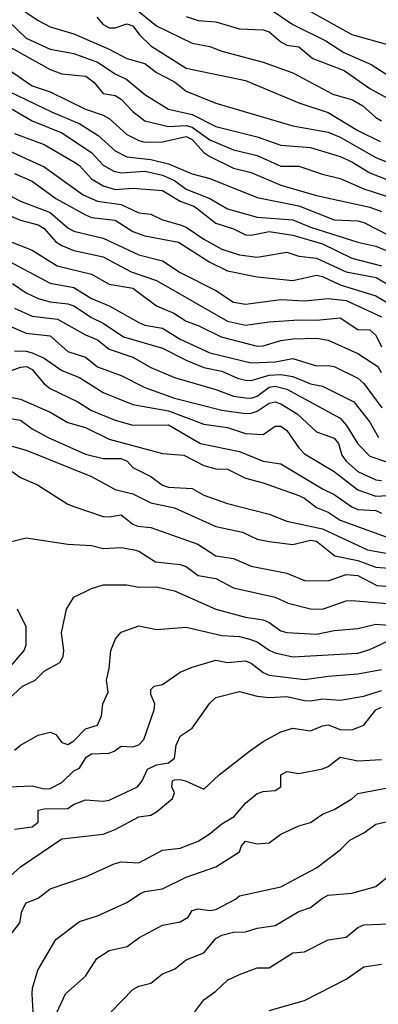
# Model space of a CAD drawing. Header units: metres. Extents: x -46681 to -43747, y -240911 to -237677.
# Tile 347 of 656: x -44541 to -44511, y -240508 to -240425. Entities that reach past the tile are written whole.
import ezdxf

# ---------------------------------------------------------------- set-up
doc = ezdxf.new("R2010")
doc.units = ezdxf.units.M
doc.layers.add('CONTOUR_INDEX', color=1, linetype='Continuous')
doc.layers.add('CONTOUR_INTER', color=3, linetype='Continuous')

msp = doc.modelspace()

# ---------------------------------------------------------------- linework, layer by layer
at = {"layer": 'CONTOUR_INDEX'}
for points, elevation in [([(-44520.095, -240424.285), (-44518.095, -240425.639), (-44515.29, -240427.02), (-44513.779, -240428.02), (-44511.482, -240429.02), (-44509.595, -240430.237)], 85), ([(-44542.095, -240425.354), (-44540.595, -240426.787), (-44538.595, -240427.716), (-44536.595, -240428.099), (-44534.595, -240428.836), (-44533.095, -240429.824), (-44532.095, -240430.288), (-44530.595, -240431.568), (-44528.595, -240432.798), (-44526.595, -240433.25), (-44524.595, -240434.251), (-44521.095, -240435.14), (-44519.095, -240435.824), (-44516.595, -240436.033), (-44514.095, -240436.783), (-44513.095, -240437.235), (-44511.595, -240438.182), (-44509.095, -240439.16)], 90), ([(-44541.595, -240434.851), (-44539.095, -240435.784), (-44536.595, -240437.229), (-44536.095, -240437.561), (-44535.095, -240438.687), (-44534.095, -240439.275), (-44533.095, -240439.569), (-44531.595, -240439.463), (-44529.095, -240439.662), (-44527.595, -240440.569), (-44526.382, -240441.02), (-44524.595, -240442.41), (-44523.095, -240442.887), (-44522.095, -240443.403), (-44521.595, -240443.422), (-44520.095, -240443.117), (-44518.095, -240443.438), (-44515.595, -240444.178), (-44513.095, -240445.381), (-44510.595, -240446.016)], 95), ([(-44542.095, -240443.904), (-44540.095, -240444.698), (-44537.982, -240446.02), (-44535.095, -240446.736), (-44533.595, -240447.582), (-44531.595, -240447.915), (-44529.595, -240449.409), (-44528.128, -240450.02), (-44527.095, -240450.696), (-44526.095, -240451.055), (-44524.134, -240452.02), (-44521.095, -240452.8), (-44520.595, -240452.794), (-44519.095, -240452.341), (-44518.095, -240452.191), (-44516.095, -240452.148), (-44515.095, -240452.303), (-44512.595, -240453.442), (-44510.922, -240454.52), (-44510.632, -240455.02)], 100), ([(-44541.595, -240453.212), (-44540.595, -240453.231), (-44540.095, -240453.369), (-44539.095, -240453.816), (-44537.595, -240454.867), (-44536.095, -240455.469), (-44534.095, -240456.721), (-44531.595, -240457.735), (-44528.595, -240458.28), (-44525.595, -240459.389), (-44523.595, -240459.687), (-44522.095, -240460.183), (-44520.595, -240460.263), (-44519.595, -240459.552), (-44519.095, -240459.574), (-44518.595, -240459.944), (-44517.595, -240461.409), (-44517.095, -240461.894), (-44514.595, -240463.388), (-44512.595, -240464.955), (-44511.095, -240465.471), (-44509.595, -240465.395)], 105), ([(-44542.318, -240463.02), (-44541.095, -240463.905), (-44539.646, -240464.52), (-44537.095, -240466.154), (-44536.595, -240466.355), (-44534.095, -240467.183), (-44533.595, -240467.229), (-44532.595, -240467.064), (-44531.595, -240467.834), (-44531.168, -240468.02), (-44530.095, -240468.134), (-44526.123, -240469.52), (-44524.595, -240470.514), (-44523.095, -240470.742), (-44521.595, -240471.388), (-44518.595, -240471.991), (-44517.095, -240472.587), (-44515.095, -240472.618), (-44513.595, -240472.097), (-44512.595, -240472.165), (-44510.99, -240473.02), (-44509.095, -240473.175)], 110), ([(-44541.595, -240493.599), (-44540.095, -240493.394), (-44539.594, -240493.02), (-44539.595, -240492.002), (-44539.095, -240491.879), (-44537.095, -240491.865), (-44536.611, -240491.52), (-44535.595, -240491.117), (-44534.095, -240491.226), (-44533.595, -240491.138), (-44531.209, -240490.02), (-44530.817, -240489.52), (-44530.359, -240488.52), (-44529.595, -240488.175), (-44528.595, -240488.002), (-44528.095, -240487.602), (-44527.93, -240486.52), (-44527.595, -240485.759), (-44526.595, -240485.067), (-44525.095, -240482.962), (-44524.595, -240482.475), (-44522.595, -240481.975), (-44521.095, -240482.379), (-44520.095, -240482.493), (-44518.595, -240482.39), (-44517.095, -240482.726), (-44516.595, -240482.761), (-44515.595, -240482.587), (-44514.095, -240482.702), (-44512.095, -240482.378), (-44510.595, -240481.898)], 115), ([(-44533.433, -240509.02), (-44531.595, -240507.138), (-44531.095, -240506.85), (-44530.095, -240506.609), (-44529.095, -240505.807), (-44528.095, -240505.413), (-44527.095, -240504.623), (-44525.595, -240504.05), (-44524.595, -240502.822), (-44524.095, -240502.562), (-44523.095, -240502.294), (-44522.095, -240502.266), (-44521.095, -240501.966), (-44519.595, -240501.729), (-44517.595, -240500.567), (-44516.595, -240500.213), (-44515.595, -240499.416), (-44515.095, -240499.177), (-44513.095, -240499.013), (-44511.095, -240498.428), (-44509.337, -240497.02)], 120)]:
    msp.add_lwpolyline(points, dxfattribs=dict(at, elevation=elevation))
at = {"layer": 'CONTOUR_INTER'}
for points, elevation in [([(-44541.595, -240423.969), (-44539.595, -240425.32), (-44538.595, -240425.842), (-44536.595, -240426.443), (-44533.595, -240427.727), (-44532.095, -240428.521), (-44530.595, -240428.931), (-44529.595, -240429.707), (-44528.095, -240430.5), (-44527.095, -240431.286), (-44524.595, -240432.283), (-44518.095, -240434.19), (-44515.095, -240434.739), (-44514.095, -240435.159), (-44511.095, -240436.867), (-44507.095, -240438.492)], 89), ([(-44534.655, -240425.02), (-44534.095, -240425.635), (-44533.595, -240425.914), (-44533.095, -240425.93), (-44532.095, -240425.586), (-44531.595, -240425.747), (-44531.029, -240426.52), (-44530.095, -240427.442), (-44527.095, -240429.321), (-44522.095, -240430.381), (-44517.595, -240432.27), (-44515.095, -240433.075), (-44512.595, -240434.597), (-44510.706, -240435.52)], 88), ([(-44531.095, -240424.542), (-44529.595, -240425.748), (-44526.595, -240427.235), (-44525.095, -240427.509), (-44524.095, -240427.886), (-44520.595, -240428.828), (-44518.095, -240429.722), (-44514.723, -240431.52), (-44513.051, -240432.02), (-44512.182, -240432.52), (-44511.095, -240433.491), (-44510.595, -240433.77)], 87), ([(-44527.095, -240424.971), (-44526.095, -240425.309), (-44524.595, -240425.433), (-44522.595, -240426.02), (-44520.595, -240426.105), (-44520.095, -240426.264), (-44519.095, -240427.121), (-44518.595, -240427.387), (-44517.595, -240427.526), (-44516.411, -240428.52), (-44513.742, -240429.52), (-44511.595, -240431.049), (-44509.595, -240432.151)], 86), ([(-44516.595, -240424.542), (-44513.095, -240426.477), (-44510.095, -240427.322)], 84), ([(-44542.945, -240427.02), (-44538.595, -240429.438), (-44537.595, -240429.798), (-44535.571, -240430.02), (-44534.892, -240430.52), (-44534.095, -240431.482), (-44533.095, -240431.647), (-44532.595, -240431.945), (-44531.595, -240433.006), (-44530.595, -240433.781), (-44528.595, -240434.253), (-44527.095, -240434.167), (-44526.595, -240434.32), (-44525.095, -240435.389), (-44523.095, -240436.241), (-44521.095, -240436.718), (-44519.095, -240437.607), (-44517.595, -240437.602), (-44515.595, -240438.289), (-44514.095, -240438.637), (-44512.095, -240439.517), (-44510.095, -240440.18)], 91), ([(-44542.095, -240429.457), (-44540.095, -240430.818), (-44538.595, -240431.337), (-44535.595, -240432.788), (-44534.095, -240433.289), (-44533.595, -240433.575), (-44532.095, -240434.947), (-44531.095, -240435.445), (-44530.595, -240435.586), (-44529.095, -240435.54), (-44527.095, -240435.094), (-44526.595, -240435.361), (-44525.595, -240436.444), (-44525.095, -240436.792), (-44523.095, -240437.768), (-44521.595, -240438.143), (-44519.095, -240439.213), (-44516.095, -240440.091), (-44511.595, -240441.073), (-44510.595, -240441.437)], 92), ([(-44542.095, -240431.266), (-44538.465, -240433.02), (-44536.085, -240434.02), (-44534.536, -240435.02), (-44533.095, -240436.302), (-44532.095, -240436.807), (-44530.095, -240437.036), (-44528.595, -240437.406), (-44526.595, -240438.259), (-44525.095, -240438.66), (-44521.095, -240440.251), (-44517.595, -240440.972), (-44514.595, -240442.141), (-44512.595, -240442.219), (-44512.095, -240442.359), (-44509.842, -240443.52)], 93), ([(-44542.595, -240432.324), (-44540.095, -240433.77), (-44537.595, -240434.793), (-44535.095, -240436.466), (-44534.095, -240437.528), (-44533.205, -240438.02), (-44532.595, -240438.185), (-44530.595, -240438.022), (-44529.095, -240438.371), (-44528.095, -240438.831), (-44527.095, -240439.549), (-44525.095, -240440.339), (-44523.595, -240441.211), (-44521.095, -240441.929), (-44518.095, -240442.13), (-44516.595, -240442.759), (-44512.595, -240444.039), (-44511.095, -240444.364), (-44509.595, -240444.993)], 94), ([(-44542.656, -240436.02), (-44539.095, -240437.668), (-44535.793, -240440.02), (-44534.595, -240440.568), (-44532.595, -240440.859), (-44531.095, -240441.54), (-44530.095, -240441.655), (-44529.095, -240442.138), (-44527.595, -240442.551), (-44527.095, -240442.749), (-44525.595, -240443.779), (-44524.095, -240444.608), (-44522.595, -240445.102), (-44521.095, -240445.305), (-44518.595, -240444.885), (-44517.595, -240445.223), (-44516.095, -240445.372), (-44513.595, -240446.544), (-44511.057, -240447.02), (-44509.095, -240448.159)], 96), ([(-44541.595, -240438.219), (-44540.095, -240438.889), (-44538.095, -240440.327), (-44535.595, -240441.722), (-44535.095, -240441.936), (-44533.095, -240442.172), (-44531.595, -240443.116), (-44530.595, -240443.487), (-44527.733, -240444.02), (-44525.095, -240445.726), (-44523.595, -240446.456), (-44521.095, -240446.962), (-44518.095, -240447.272), (-44516.095, -240446.819), (-44515.595, -240446.914), (-44514.095, -240447.63), (-44511.095, -240448.549), (-44509.095, -240449.74)], 97), ([(-44543.095, -240439.515), (-44541.095, -240440.555), (-44538.595, -240441.522), (-44537.095, -240442.815), (-44536.595, -240443.107), (-44534.095, -240443.68), (-44531.095, -240445.105), (-44529.095, -240445.613), (-44527.595, -240446.59), (-44524.595, -240448.111), (-44523.095, -240449.09), (-44522.095, -240449.256), (-44519.095, -240448.881), (-44517.095, -240448.99), (-44515.095, -240448.782), (-44513.595, -240448.958), (-44510.595, -240450.32)], 98), ([(-44544.595, -240440.71), (-44541.095, -240442.159), (-44539.595, -240442.557), (-44539.095, -240442.878), (-44538.095, -240443.986), (-44537.595, -240444.297), (-44536.595, -240444.723), (-44534.095, -240445.269), (-44531.733, -240446.52), (-44529.595, -240447.272), (-44523.595, -240450.69), (-44522.095, -240451.036), (-44520.095, -240450.754), (-44517.595, -240450.579), (-44516.095, -240450.625), (-44514.095, -240450.426), (-44512.595, -240451.402), (-44511.595, -240451.438), (-44511.095, -240451.886), (-44510.595, -240452.869)], 99), ([(-44542.595, -240445.358), (-44538.595, -240447.482), (-44536.595, -240447.868), (-44535.095, -240448.783), (-44533.595, -240449.417), (-44531.095, -240450.805), (-44530.595, -240451.029), (-44529.095, -240451.3), (-44527.595, -240452.215), (-44525.095, -240453.385), (-44521.595, -240454.22), (-44519.595, -240454.127), (-44518.095, -240453.855), (-44516.095, -240454.468), (-44515.095, -240454.431), (-44514.595, -240454.541), (-44512.595, -240455.512), (-44512.095, -240455.97), (-44510.588, -240458.02)], 101), ([(-44541.773, -240447.52), (-44540.595, -240448.32), (-44539.595, -240448.771), (-44538.595, -240449.069), (-44537.095, -240449.245), (-44536.595, -240449.414), (-44535.095, -240450.401), (-44534.095, -240450.863), (-44532.376, -240452.02), (-44529.095, -240452.965), (-44527.039, -240454.02), (-44525.595, -240454.608), (-44524.095, -240454.918), (-44522.752, -240455.52), (-44522.095, -240455.672), (-44521.595, -240455.703), (-44520.095, -240455.259), (-44519.095, -240455.215), (-44518.095, -240455.36), (-44516.595, -240455.98), (-44515.595, -240456.175), (-44512.928, -240457.52), (-44511.595, -240459.221), (-44510.855, -240460.52)], 102), ([(-44541.595, -240449.59), (-44540.095, -240450.27), (-44537.959, -240450.52), (-44535.595, -240451.845), (-44534.595, -240452.264), (-44533.595, -240453.073), (-44531.595, -240453.739), (-44530.095, -240454.624), (-44528.095, -240455.468), (-44524.595, -240456.465), (-44523.095, -240457.035), (-44522.095, -240457.176), (-44521.595, -240457.204), (-44521.095, -240457.019), (-44520.095, -240456.277), (-44519.595, -240456.191), (-44518.595, -240456.443), (-44514.095, -240458.89), (-44513.545, -240459.52), (-44512.595, -240461.065), (-44511.595, -240462.113), (-44510.095, -240462.614)], 103), ([(-44544.095, -240450.227), (-44540.595, -240451.71), (-44538.595, -240451.941), (-44537.095, -240453.257), (-44535.595, -240453.736), (-44534.595, -240454.569), (-44532.595, -240455.292), (-44530.595, -240456.301), (-44528.095, -240457.199), (-44524.095, -240458.216), (-44522.095, -240458.486), (-44521.595, -240458.479), (-44521.095, -240458.293), (-44520.095, -240457.633), (-44519.595, -240457.523), (-44519.095, -240457.667), (-44517.735, -240458.52), (-44516.095, -240460.038), (-44514.595, -240460.577), (-44514.223, -240461.02), (-44513.943, -240462.02), (-44513.595, -240462.519), (-44512.595, -240463.402), (-44511.095, -240464.106), (-44510.595, -240464.166)], 104), ([(-44542.595, -240455.156), (-44541.095, -240454.58), (-44540.576, -240454.52), (-44540.095, -240454.793), (-44539.095, -240455.992), (-44538.595, -240456.375), (-44536.244, -240457.52), (-44535.095, -240458.239), (-44533.095, -240459.054), (-44531.595, -240459.477), (-44528.595, -240459.44), (-44525.874, -240461.02), (-44522.595, -240461.711), (-44520.595, -240462.527), (-44519.095, -240462.745), (-44515.595, -240464.859), (-44514.595, -240465.327), (-44513.095, -240466.391), (-44512.595, -240466.591), (-44511.095, -240466.69), (-44510.595, -240466.905)], 106), ([(-44545.095, -240456.485), (-44541.095, -240457.295), (-44538.595, -240458.372), (-44537.095, -240459.268), (-44535.595, -240459.676), (-44533.595, -240460.677), (-44529.095, -240461.874), (-44527.287, -240462.02), (-44525.595, -240462.883), (-44524.595, -240463.177), (-44523.595, -240463.199), (-44522.095, -240463.946), (-44520.595, -240464.338), (-44517.595, -240465.41), (-44517.095, -240465.639), (-44516.095, -240466.432), (-44515.095, -240466.826), (-44514.095, -240467.497), (-44509.595, -240469.13)], 107), ([(-44542.595, -240458.812), (-44541.095, -240459.055), (-44540.095, -240459.788), (-44538.747, -240460.52), (-44535.595, -240461.931), (-44534.095, -240462.299), (-44532.595, -240462.293), (-44532.071, -240462.52), (-44531.595, -240463.053), (-44530.095, -240463.827), (-44529.095, -240464.547), (-44528.595, -240464.706), (-44526.595, -240464.836), (-44525.595, -240465.381), (-44523.595, -240466.093), (-44520.095, -240466.985), (-44518.595, -240467.578), (-44515.595, -240468.246), (-44511.784, -240470.02), (-44509.595, -240470.393)], 108), ([(-44542.595, -240461.034), (-44540.595, -240461.587), (-44535.095, -240463.824), (-44533.095, -240464.902), (-44531.595, -240465.268), (-44530.095, -240466.038), (-44528.095, -240466.476), (-44524.595, -240468.033), (-44522.348, -240468.52), (-44521.095, -240469.102), (-44520.095, -240469.317), (-44518.095, -240469.564), (-44516.595, -240469.198), (-44516.095, -240469.29), (-44514.531, -240470.52), (-44512.595, -240470.912), (-44511.095, -240471.475), (-44509.595, -240471.585)], 109), ([(-44542.757, -240469.52), (-44540.595, -240468.991), (-44537.091, -240469.52), (-44535.095, -240469.639), (-44534.095, -240469.9), (-44532.595, -240469.817), (-44531.491, -240470.02), (-44531.095, -240470.122), (-44529.697, -240471.02), (-44527.595, -240471.261), (-44527.095, -240471.429), (-44526.095, -240472.187), (-44524.595, -240472.419), (-44523.095, -240473.209), (-44519.595, -240474.016), (-44518.488, -240474.52), (-44516.595, -240474.991), (-44515.595, -240475.015), (-44513.595, -240474.324), (-44513.095, -240474.284), (-44510.095, -240474.554)], 111), ([(-44542.095, -240482.615), (-44540.922, -240481.52), (-44539.845, -240481.02), (-44539.095, -240480.26), (-44537.756, -240479.52), (-44537.483, -240479.02), (-44537.436, -240478.52), (-44537.636, -240477.02), (-44537.216, -240475.02), (-44536.595, -240474.002), (-44535.095, -240473.273), (-44534.095, -240472.971), (-44532.095, -240472.959), (-44531.095, -240473.162), (-44529.595, -240473.134), (-44528.095, -240473.474), (-44524.595, -240475.014), (-44522.095, -240475.688), (-44520.595, -240475.934), (-44520.095, -240476.14), (-44519.095, -240476.848), (-44518.595, -240476.994), (-44516.095, -240477.145), (-44514.595, -240476.821), (-44512.595, -240476.648), (-44511.095, -240476.292), (-44507.095, -240476.596)], 112), ([(-44542.095, -240480.064), (-44540.774, -240478.52), (-44540.595, -240478.02), (-44540.616, -240476.52), (-44541.335, -240475.02)], 111), ([(-44541.595, -240486.916), (-44541.095, -240486.497), (-44539.595, -240485.659), (-44538.595, -240485.397), (-44538.095, -240485.615), (-44537.595, -240486.287), (-44537.095, -240486.45), (-44536.595, -240486.127), (-44535.595, -240485.136), (-44534.595, -240484.811), (-44534.261, -240484.02), (-44534.132, -240483.02), (-44533.672, -240482.02), (-44533.835, -240481.02), (-44533.593, -240480.02), (-44533.451, -240478.52), (-44533.052, -240477.52), (-44532.595, -240476.961), (-44531.095, -240476.423), (-44529.595, -240476.743), (-44527.095, -240476.528), (-44524.095, -240477.243), (-44522.595, -240477.337), (-44521.84, -240477.52), (-44521.095, -240477.772), (-44520.095, -240478.488), (-44519.595, -240478.695), (-44518.095, -240479.034), (-44512.595, -240478.732), (-44511.595, -240478.438), (-44510.095, -240477.722)], 113), ([(-44542.095, -240490.037), (-44540.095, -240489.934), (-44539.095, -240490.199), (-44538.595, -240490.168), (-44537.595, -240489.648), (-44536.595, -240488.674), (-44536.095, -240488.436), (-44535.53, -240487.52), (-44535.095, -240487.242), (-44533.595, -240487.173), (-44533.166, -240487.02), (-44532.595, -240486.592), (-44531.595, -240486.657), (-44531.095, -240486.47), (-44530.669, -240486.02), (-44529.813, -240483.52), (-44529.732, -240483.02), (-44530.095, -240482.236), (-44530.095, -240481.8), (-44529.798, -240481.52), (-44529.095, -240481.393), (-44527.595, -240480.347), (-44526.595, -240479.906), (-44524.595, -240479.337), (-44523.595, -240479.522), (-44522.095, -240479.396), (-44521.595, -240479.573), (-44520.595, -240480.359), (-44520.095, -240480.602), (-44517.095, -240480.968), (-44515.095, -240480.669), (-44512.595, -240480.482), (-44510.595, -240480.102)], 114), ([(-44542.595, -240498.157), (-44541.095, -240496.77), (-44537.595, -240494.428), (-44534.095, -240494.024), (-44533.095, -240493.633), (-44531.095, -240492.554), (-44530.095, -240492.421), (-44529.595, -240492.135), (-44528.262, -240491.02), (-44528.089, -240490.52), (-44528.302, -240490.02), (-44528.262, -240489.52), (-44528.095, -240489.435), (-44527.595, -240489.398), (-44527.152, -240489.52), (-44525.595, -240490.215), (-44524.318, -240489.02), (-44521.758, -240487.02), (-44520.595, -240486.195), (-44519.095, -240485.379), (-44518.095, -240485.064), (-44516.595, -240485.286), (-44515.595, -240484.869), (-44515.095, -240484.798), (-44514.095, -240485.172), (-44513.095, -240485.2), (-44512.095, -240484.803), (-44511.083, -240483.52), (-44510.595, -240483.288)], 116), ([(-44541.938, -240502.52), (-44541.149, -240501.52), (-44540.969, -240500.52), (-44540.595, -240499.831), (-44539.595, -240499.432), (-44538.595, -240498.627), (-44535.595, -240497.621), (-44533.189, -240496.52), (-44532.595, -240496.371), (-44531.095, -240496.435), (-44529.095, -240495.382), (-44527.595, -240495.2), (-44526.095, -240494.603), (-44525.145, -240494.02), (-44524.095, -240493.138), (-44523.038, -240492.52), (-44522.095, -240491.397), (-44521.095, -240490.584), (-44520.595, -240490.414), (-44519.595, -240490.338), (-44519.095, -240490.025), (-44519.102, -240489.02), (-44518.595, -240488.716), (-44517.595, -240488.893), (-44515.595, -240488.507), (-44515.095, -240488.295), (-44514.095, -240487.524), (-44512.595, -240487.84), (-44510.595, -240487.71)], 117), ([(-44540.016, -240509.02), (-44540.102, -240507.52), (-44540.07, -240507.02), (-44539.614, -240505.52), (-44538.095, -240502.911), (-44536.095, -240501.392), (-44534.595, -240500.912), (-44532.095, -240499.781), (-44530.957, -240499.02), (-44530.595, -240498.86), (-44529.095, -240498.651), (-44527.095, -240497.646), (-44524.595, -240496.78), (-44522.583, -240495.52), (-44522.423, -240495.02), (-44522.095, -240494.614), (-44521.095, -240494.832), (-44520.095, -240494.768), (-44519.095, -240494.01), (-44517.595, -240493.32), (-44516.595, -240493.05), (-44515.595, -240492.332), (-44514.595, -240491.952), (-44513.095, -240491.033), (-44512.595, -240490.596), (-44510.095, -240490.112)], 118), ([(-44537.997, -240509.02), (-44537.276, -240507.52), (-44535.595, -240506.02), (-44534.652, -240504.52), (-44533.595, -240503.849), (-44532.09, -240503.52), (-44531.095, -240502.788), (-44529.095, -240501.697), (-44527.595, -240501.421), (-44526.916, -240501.02), (-44526.595, -240500.472), (-44526.095, -240500.323), (-44525.095, -240500.462), (-44524.595, -240500.382), (-44522.939, -240499.52), (-44522.595, -240499.226), (-44519.095, -240498.47), (-44516.095, -240496.874), (-44514.095, -240495.356), (-44513.273, -240494.52), (-44512.095, -240493.908), (-44511.095, -240493.188), (-44509.595, -240492.838)], 119), ([(-44526.359, -240509.02), (-44525.595, -240508), (-44524.595, -240507.286), (-44523.595, -240506.356), (-44522.595, -240505.875), (-44521.095, -240505.307), (-44520.095, -240505.303), (-44518.095, -240504.036), (-44517.095, -240503.96), (-44515.095, -240502.95), (-44513.595, -240502.713), (-44512.595, -240501.913), (-44512.095, -240501.667), (-44508.595, -240501.531)], 121), ([(-44520.095, -240508.906), (-44517.095, -240508.063), (-44513.595, -240506.277), (-44512.095, -240505.229), (-44510.595, -240504.988)], 122)]:
    msp.add_lwpolyline(points, dxfattribs=dict(at, elevation=elevation))

doc.saveas('drawing.dxf')
